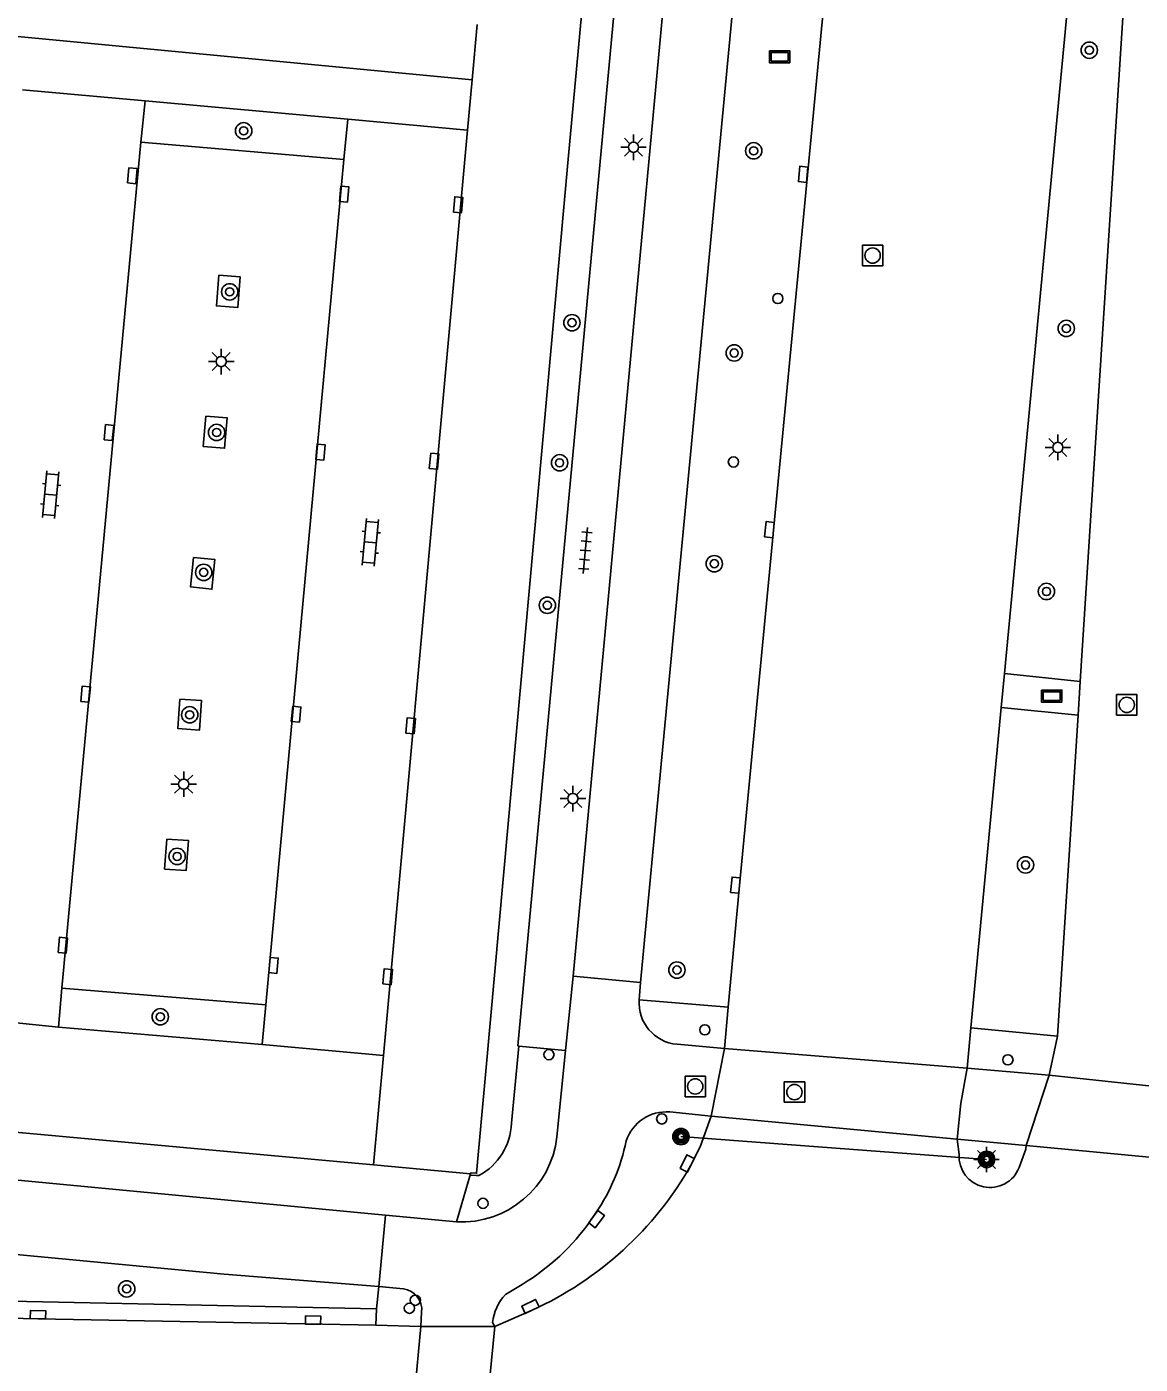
# Model space of a CAD drawing. Extents: x 132994 to 136000, y 393499 to 395512.
# Drawn here: x 133430.7 to 133485.2, y 394708.9 to 394774.3 of the extents above; entities that cross this region are included whole.
import ezdxf

# ---------------------------------------------------------------- set-up
doc = ezdxf.new("R2010")
doc.units = 0
for name, color, linetype in [('gg-knt-verharding', 7, 'Continuous'), ('gg-knt-verharding nz', 7, 'Continuous'), ('gt-grn-groengrens', 7, 'Continuous'), ('gt-grn-weggrens', 7, 'Continuous'), ('gt-knt-lijn portaal', 7, 'Continuous'), ('gt-symb-boom', 7, 'Continuous'), ('gt-symb-drukknoppaal', 7, 'Continuous'), ('gt-symb-klinker verharding', 7, 'Continuous'), ('gt-symb-kolk', 7, 'Continuous'), ('gt-symb-kolk center center', 7, 'Continuous'), ('gt-symb-lichtmast', 7, 'Continuous'), ('gt-symb-portaalmast', 7, 'Continuous'), ('gt-symb-reclamebord', 7, 'Continuous'), ('gt-symb-rioolschacht', 7, 'Continuous'), ('gt-symb-tegel verharding', 7, 'Continuous'), ('gt-symb-verkeersbordpaal', 7, 'Continuous'), ('gt-symb-verkeersregelinstallatiepaal', 7, 'Continuous')]:
    doc.layers.add(name, color=color, linetype=linetype)

# ---------------------------------------------------------------- blocks, each defined once
blk = doc.blocks.new('gt0-BOOM')
at = {"layer": 'gt-symb-boom'}
for radius in [0.4, 0.2]:
    blk.add_circle((0, 0), radius, dxfattribs=at)
blk = doc.blocks.new('gt0-RBORD')
at = {"layer": 'gt-symb-reclamebord'}
blk.add_lwpolyline([(-0.5, 0.295), (-0.5, -0.295), (0.5, -0.295), (0.5, 0.295), (-0.5, 0.295)], dxfattribs=at)
blk.add_lwpolyline([(-0.417, -0.212), (0.417, -0.212), (0.417, 0.212), (-0.417, 0.212)], close=True, dxfattribs=at)
blk = doc.blocks.new('gt0-LMAST')
at = {"layer": 'gt-symb-lichtmast'}
for p, q in [((-0.182, 0.173), (-0.447, 0.438)), ((-0.005, 0.246), (-0.005, 0.621)), ((0.172, 0.173), (0.437, 0.438)), ((-0.255, -0.004), (-0.63, -0.004)), ((-0.182, -0.181), (-0.447, -0.446)), ((-0.005, -0.254), (-0.005, -0.629)), ((0.437, -0.446), (0.172, -0.181)), ((0.245, -0.004), (0.62, -0.004))]:
    blk.add_line(p, q, dxfattribs=at)
blk.add_circle((-0.005, -0.004), 0.25, dxfattribs=at)
blk = doc.blocks.new('gt0-RS')
at = {"layer": 'gt-symb-rioolschacht'}
blk.add_lwpolyline([(-0.5, -0.5), (0.5, -0.5), (0.5, 0.5), (-0.5, 0.5)], close=True, dxfattribs=at)
blk.add_circle((0, 0), 0.375, dxfattribs=at)
blk = doc.blocks.new('gt0-VIPAAL')
at = {"layer": 'gt-symb-verkeersregelinstallatiepaal'}
blk.add_circle((0, 0), 0.25, dxfattribs=at)
blk = doc.blocks.new('gt0-PORTM')
at = {"layer": 'gt-symb-portaalmast'}
for radius in [0.4, 0.33, 0.27, 0.21, 0.15]:
    blk.add_circle((0, 0), radius, dxfattribs=at)
blk = doc.blocks.new('gt0-KOLK')
at = {"layer": 'gt-symb-kolk'}
blk.add_lwpolyline([(0, 0), (0.375, 0), (0.375, 0.4), (-0.375, 0.4), (-0.375, 0), (0, 0)], dxfattribs=at)
blk = doc.blocks.new('gt0-DPAAL')
at = {"layer": 'gt-symb-drukknoppaal'}
blk.add_circle((0, 0), 0.25, dxfattribs=at)
blk = doc.blocks.new('gt0-TEG1')
at = {"layer": 'gt-symb-tegel verharding'}
for p, q in [((-1.125, 0), (1.125, 0)), ((-0.9, -0.25), (-0.9, 0.25)), ((-0.45, -0.25), (-0.45, 0.25)), ((0, -0.25), (0, 0.25)), ((0.45, -0.25), (0.45, 0.25)), ((0.9, -0.25), (0.9, 0.25))]:
    blk.add_line(p, q, dxfattribs=at)
blk = doc.blocks.new('gt0-VPAAL')
at = {"layer": 'gt-symb-verkeersbordpaal'}
blk.add_circle((0, 0), 0.25, dxfattribs=at)
blk = doc.blocks.new('gt0-KOLKCC')
at = {"layer": 'gt-symb-kolk center center'}
blk.add_lwpolyline([(-0.375, 0.2), (0.375, 0.2), (0.375, -0.2), (-0.375, -0.2)], close=True, dxfattribs=at)
blk = doc.blocks.new('gt0-KL1')
at = {"layer": 'gt-symb-klinker verharding'}
for p, q in [((-1.15, 0.3), (1.15, 0.3)), ((-1, -0.3), (-1, 0.3)), ((-0.5, 0.3), (-0.5, 0.45)), ((0, -0.3), (0, 0.3)), ((0.5, 0.3), (0.5, 0.45)), ((1, -0.3), (1, 0.3)), ((-1.15, -0.3), (1.15, -0.3)), ((-0.5, -0.45), (-0.5, -0.3)), ((0.5, -0.45), (0.5, -0.3))]:
    blk.add_line(p, q, dxfattribs=at)

msp = doc.modelspace()

# ---------------------------------------------------------------- linework, layer by layer
at = {"layer": 'gg-knt-verharding'}
for p, q in [((133465.368, 394813.154), (133457.43, 394727.859)), ((133478.55, 394742.67), (133483.476, 394794.654)), ((133485.625, 394794.731), (133482.261, 394742.273)), ((133460.738, 394727.538), (133465.82, 394781.251)), ((133436.266, 394768.693), (133436.478, 394770.706)), ((133436.478, 394770.706), (133446.403, 394769.812)), ((133446.403, 394769.812), (133446.216, 394767.84)), ((133446.216, 394767.84), (133436.266, 394768.693)), ((133457.208, 394768.038), (133453.157, 394723.194)), ((133478.393, 394741.014), (133478.55, 394742.67)), ((133478.55, 394742.67), (133482.261, 394742.273)), ((133482.261, 394742.273), (133482.156, 394740.635)), ((133476.905, 394725.317), (133478.393, 394741.014)), ((133478.393, 394741.014), (133482.156, 394740.635)), ((133482.156, 394740.635), (133481.148, 394724.919)), ((133457.066, 394724.205), (133457.43, 394727.859)), ((133457.43, 394727.859), (133460.738, 394727.538)), ((133432.246, 394725.359), (133432.402, 394727.269)), ((133432.402, 394727.269), (133442.398, 394726.442)), ((133460.738, 394727.538), (133460.666, 394726.699)), ((133442.398, 394726.442), (133442.216, 394724.505)), ((133460.666, 394726.699), (133465.02, 394726.334)), ((133464.842, 394724.31), (133465.02, 394726.334)), ((133442.216, 394724.505), (133432.246, 394725.359)), ((133476.726, 394723.34), (133476.905, 394725.317)), ((133476.905, 394725.317), (133481.148, 394724.919)), ((133454.412, 394720.65), (133454.779, 394724.433)), ((133454.779, 394724.433), (133454.722, 394724.438)), ((133462.522, 394724.515), (133464.842, 394724.31)), ((133481.148, 394724.919), (133480.747, 394723.009)), ((133456.646, 394719.99), (133457.066, 394724.205)), ((133447.66, 394718.611), (133394.033, 394723.504)), ((133476.726, 394723.34), (133480.747, 394723.009)), ((133448.25, 394716.155), (133384.131, 394722.218)), ((133462.169, 394721.204), (133464.199, 394721.003)), ((133476.332, 394719.126), (133476.241, 394719.864)), ((133476.241, 394719.864), (133479.619, 394719.563)), ((133452.407, 394718.178), (133447.66, 394718.611)), ((133452.407, 394718.178), (133452.412, 394718.231)), ((133452.82, 394718.097), (133452.696, 394718.099)), ((133451.725, 394715.826), (133448.25, 394716.155)), ((133458.293, 394715.886), (133458.547, 394716.258)), ((133447.919, 394712.658), (133447.817, 394711.571)), ((133449.129, 394712.549), (133447.919, 394712.658)), ((133454.132, 394712.272), (133454.934, 394712.761)), ((133447.817, 394711.571), (133447.779, 394710.762)), ((133449.979, 394710.694), (133450.02, 394711.406)), ((133455.431, 394711.502), (133453.597, 394710.694)), ((133447.779, 394710.762), (133449.979, 394710.694)), ((133453.597, 394710.694), (133453.496, 394710.891))]:
    msp.add_line(p, q, dxfattribs=at)
for points in [[(133467.009, 394868.27), (133468.11, 394868.195), (133454.722, 394724.438)], [(133461.283, 394866.857), (133466.32, 394866.387), (133457.208, 394768.038)], [(133465.02, 394726.334), (133465.576, 394732.29), (133470.47, 394783.465), (133471.614, 394795.787)], [(133440.092, 394762.177), (133441.138, 394762.091), (133441.015, 394760.587), (133439.969, 394760.673), (133440.092, 394762.177)], [(133439.456, 394755.277), (133440.502, 394755.184), (133440.371, 394753.699), (133439.325, 394753.792), (133439.456, 394755.277)], [(133438.857, 394748.357), (133439.902, 394748.249), (133439.751, 394746.8), (133438.707, 394746.909), (133438.857, 394748.357)], [(133438.189, 394741.419), (133439.247, 394741.346), (133439.147, 394739.905), (133438.09, 394739.978), (133438.189, 394741.419)], [(133437.423, 394733.092), (133438.484, 394733.024), (133438.612, 394734.489), (133437.551, 394734.557), (133437.423, 394733.092)], [(133464.199, 394721.003), (133463.648, 394719.502), (133463.201, 394718.596)], [(133479.619, 394719.563), (133479.604, 394719.39), (133479.269, 394718.484)], [(133447.919, 394712.658), (133440.356, 394713.255), (133386.713, 394718.338)], [(133452.696, 394718.099), (133452.419, 394718.102), (133452.407, 394718.178)], [(133447.779, 394710.762), (133431.231, 394711.079), (133424.013, 394711.235), (133415.758, 394711.488), (133409.543, 394711.866), (133401.354, 394712.544), (133395.161, 394713.112)]]:
    msp.add_lwpolyline(points, dxfattribs=at)
for centre, radius, start, end in [((133462.713, 394726.558), 2.052, 176.05971, 264.65717), ((133462.009, 394719.129), 2.081, 85.59825, 161.65793), ((133451.449, 394720.725), 2.964, 297.55061, 358.55571), ((133451.981, 394720.513), 4.694, 266.86802, 353.60574), ((133450.442, 394721.752), 9.792, 325.86499, 348.40234), ((133477.85, 394719.03), 1.521, 176.36564, 338.97364), ((133448.397, 394727.008), 17.027, 294.39947, 330.39261), ((133449.266, 394722.221), 11.028, 300.92725, 324.93907), ((133448.979, 394711.513), 1.047, 354.12899, 81.74581), ((133455.753, 394710.688), 2.266, 135.67311, 174.87136)]:
    msp.add_arc(centre, radius, start, end, dxfattribs=at)
at = {"layer": 'gg-knt-verharding nz'}
for p, q in [((133452.737, 394774.447), (133452.487, 394771.74)), ((133452.487, 394771.74), (133452.26, 394769.28)), ((133452.26, 394769.28), (133448.146, 394723.967)), ((133432.402, 394727.269), (133436.266, 394768.693)), ((133442.398, 394726.442), (133446.216, 394767.84)), ((133464.842, 394724.31), (133464.199, 394721.003)), ((133464.842, 394724.31), (133476.726, 394723.34)), ((133448.146, 394723.967), (133447.66, 394718.611)), ((133480.747, 394723.009), (133479.619, 394719.563)), ((133480.747, 394723.009), (133487.519, 394722.273)), ((133464.199, 394721.003), (133476.241, 394719.864)), ((133479.619, 394719.563), (133487.298, 394718.836)), ((133449.539, 394705.89), (133449.979, 394710.694)), ((133453.597, 394710.694), (133449.979, 394710.694)), ((133453.091, 394705.579), (133453.597, 394710.694))]:
    msp.add_line(p, q, dxfattribs=at)
for points in [[(133452.412, 394718.231), (133452.706, 394718.205), (133453.157, 394723.194)], [(133476.241, 394719.864), (133476.415, 394721.639), (133476.726, 394723.34)]]:
    msp.add_lwpolyline(points, dxfattribs=at)
at = {"layer": 'gt-grn-groengrens'}
msp.add_lwpolyline([(133447.817, 394711.571), (133422.874, 394712.082), (133415.785, 394712.345), (133409.529, 394712.69), (133395.236, 394714.005)], dxfattribs=at)
at = {"layer": 'gt-grn-weggrens'}
for p, q in [((133398.921, 394776.86), (133452.487, 394771.74)), ((133436.478, 394770.706), (133430.478, 394771.243)), ((133452.26, 394769.28), (133446.403, 394769.812)), ((133426.25, 394725.965), (133432.246, 394725.359)), ((133442.216, 394724.505), (133448.146, 394723.967)), ((133454.779, 394724.433), (133457.066, 394724.205)), ((133452.407, 394718.178), (133451.725, 394715.826)), ((133447.919, 394712.658), (133448.25, 394716.155))]:
    msp.add_line(p, q, dxfattribs=at)
at = {"layer": 'gt-knt-lijn portaal'}
msp.add_line((133462.716, 394719.998), (133477.677, 394718.882), dxfattribs=at)

# ---------------------------------------------------------------- block references
at = {"layer": 'gt-symb-boom'}
for p in [(133482.704, 394773.191), (133441.307, 394769.243), (133466.275, 394768.264), (133440.622, 394761.359), (133457.38, 394759.849), (133481.58, 394759.566), (133465.321, 394758.368), (133439.984, 394754.474), (133456.772, 394752.989), (133439.35, 394747.624), (133464.345, 394748.047), (133480.608, 394746.688), (133456.174, 394746.014), (133438.666, 394740.65), (133438.051, 394733.715), (133479.583, 394733.299), (133462.517, 394728.154), (133437.223, 394725.863), (133435.579, 394712.542)]:
    msp.add_blockref('gt0-BOOM', p, dxfattribs=at)
at = {"layer": 'gt-symb-drukknoppaal'}
for p in [(133461.775, 394720.862), (133449.711, 394711.985)]:
    msp.add_blockref('gt0-DPAAL', p, dxfattribs=at)
at = {"layer": 'gt-symb-klinker verharding'}
for p, rotation in [((133431.861, 394751.428), -95.2774060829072), ((133447.506, 394749.095), -95.27740608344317)]:
    msp.add_blockref('gt0-KL1', p, dxfattribs=dict(at, rotation=rotation))
at = {"layer": 'gt-symb-kolk'}
for p, rotation in [((133468.895, 394767.094), 84.50381333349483), ((133467.243, 394749.695), 84.57688309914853), ((133465.576, 394732.29), 84.528683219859), ((133463.201, 394718.596), 63.727253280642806), ((133458.42, 394716.072), -126.56968587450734), ((133455.431, 394711.502), 26.53617953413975), ((133431.231, 394711.079), -1.1297886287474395), ((133444.701, 394710.813), -0.9522861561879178)]:
    msp.add_blockref('gt0-KOLK', p, dxfattribs=dict(at, rotation=rotation))
at = {"layer": 'gt-symb-kolk center center'}
for p, rotation in [((133435.858, 394767.047), 84.77963836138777), ((133446.229, 394766.143), 84.77963836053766), ((133451.807, 394765.621), 84.77963836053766), ((133434.711, 394754.467), 84.77963836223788), ((133445.07, 394753.512), 84.77963836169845), ((133450.629, 394753.066), 84.77963836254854), ((133433.567, 394741.663), 84.77963836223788), ((133443.873, 394740.673), 84.77963836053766), ((133449.482, 394740.111), 84.77963836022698), ((133432.452, 394729.364), 84.77963836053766), ((133442.767, 394728.381), 84.77963836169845), ((133448.356, 394727.826), 84.77963836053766)]:
    msp.add_blockref('gt0-KOLKCC', p, dxfattribs=dict(at, rotation=rotation))
at = {"layer": 'gt-symb-lichtmast'}
for p in [(133460.397, 394768.441), (133440.215, 394757.947), (133481.171, 394753.745), (133438.375, 394737.258), (133457.43, 394736.551), (133477.677, 394718.882)]:
    msp.add_blockref('gt0-LMAST', p, dxfattribs=at)
at = {"layer": 'gt-symb-portaalmast'}
for p in [(133462.716, 394719.998), (133477.677, 394718.882)]:
    msp.add_blockref('gt0-PORTM', p, dxfattribs=at)
at = {"layer": 'gt-symb-reclamebord'}
for p in [(133467.543, 394772.871), (133480.863, 394741.567)]:
    msp.add_blockref('gt0-RBORD', p, dxfattribs=at)
at = {"layer": 'gt-symb-rioolschacht'}
for p in [(133472.099, 394763.137), (133484.539, 394741.137), (133463.414, 394722.451), (133468.271, 394722.175)]:
    msp.add_blockref('gt0-RS', p, dxfattribs=at)
at = {"layer": 'gt-symb-tegel verharding', "rotation": 84.72259391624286}
msp.add_blockref('gt0-TEG1', (133458.032, 394748.694), dxfattribs=at)
at = {"layer": 'gt-symb-verkeersbordpaal'}
for p in [(133467.455, 394761.034), (133465.284, 394753.029), (133456.252, 394724.009), (133453.023, 394716.729)]:
    msp.add_blockref('gt0-VPAAL', p, dxfattribs=at)
at = {"layer": 'gt-symb-verkeersregelinstallatiepaal'}
for p in [(133463.881, 394725.225), (133478.721, 394723.756), (133449.418, 394711.591)]:
    msp.add_blockref('gt0-VIPAAL', p, dxfattribs=at)

doc.saveas('drawing.dxf')
